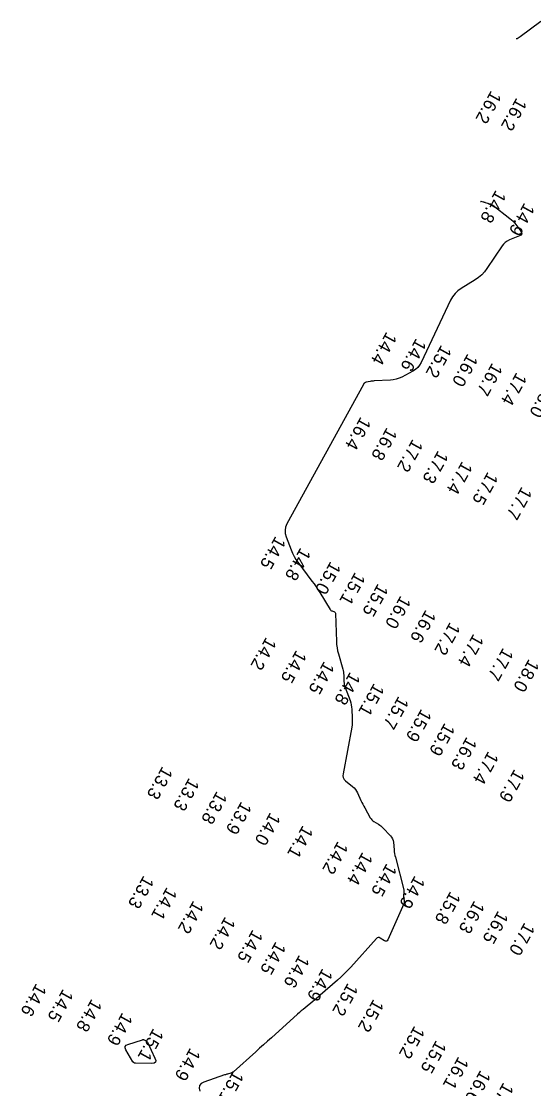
# Model space of a CAD drawing. Extents: x 988130 to 1132882, y 654656 to 841453.
# Drawn here: x 1053938.2 to 1054138.8, y 753850 to 754268.1 of the extents above; entities that cross this region are included whole.
import ezdxf

# ---------------------------------------------------------------- set-up
doc = ezdxf.new("R2010")
doc.units = 0
doc.layers.add('V-TOPO-MAJR', color=7, linetype='Continuous')
doc.layers.add('V-TOPO-SOUN', color=7, linetype='Continuous')

msp = doc.modelspace()

# ---------------------------------------------------------------- linework, layer by layer
at = {"layer": 'V-TOPO-MAJR'}
for points in [[(1054141.6, 754268.1), (1054133.53, 754262), (1054132.34, 754261.25), (1054132.01, 754261.22)], [(1054118, 754197.51), (1054118.15, 754197.58), (1054118.31, 754197.6), (1054118.48, 754197.57), (1054119.19, 754197.37), (1054119.37, 754197.32), (1054119.55, 754197.27), (1054119.72, 754197.22), (1054119.9, 754197.16), (1054121.63, 754196.66), (1054121.97, 754196.55), (1054122.29, 754196.4), (1054122.6, 754196.23), (1054122.89, 754196.02), (1054129.54, 754190.84), (1054130.16, 754190.31), (1054130.75, 754189.76), (1054131.3, 754189.16), (1054131.82, 754188.53), (1054133.8, 754185.92), (1054134.14, 754185.31), (1054134.16, 754184.79), (1054133.87, 754184.36), (1054133.27, 754184.01), (1054129.36, 754182.45), (1054128.5, 754182.03), (1054127.73, 754181.5), (1054127.05, 754180.86), (1054126.46, 754180.11), (1054120.52, 754171.23), (1054119.56, 754169.95), (1054118.48, 754168.79), (1054117.28, 754167.76), (1054115.96, 754166.85), (1054110.45, 754163.46), (1054109.16, 754162.54), (1054108.04, 754161.46), (1054107.09, 754160.23), (1054106.32, 754158.84), (1054094.78, 754134.49), (1054094.18, 754133.45), (1054093.45, 754132.53), (1054092.58, 754131.76), (1054091.56, 754131.11), (1054087.17, 754128.75), (1054086.1, 754128.25), (1054085.01, 754127.88), (1054083.87, 754127.63), (1054082.71, 754127.51), (1054076.38, 754127.2), (1054075.99, 754127.18), (1054075.61, 754127.14), (1054075.22, 754127.08), (1054074.84, 754127.01), (1054073.3, 754126.7), (1054072.94, 754126.58), (1054072.63, 754126.41), (1054072.37, 754126.16), (1054072.16, 754125.85), (1054042.2, 754071.22), (1054041.68, 754069.99), (1054041.45, 754068.74), (1054041.51, 754067.48), (1054041.86, 754066.19), (1054043.84, 754061), (1054044.38, 754059.72), (1054045, 754058.5), (1054045.71, 754057.31), (1054046.5, 754056.18), (1054052.01, 754048.82), (1054052.82, 754047.71), (1054053.6, 754046.59), (1054054.36, 754045.44), (1054055.09, 754044.29), (1054059.16, 754037.7), (1054059.3, 754037.51), (1054059.46, 754037.34), (1054059.65, 754037.21), (1054059.87, 754037.1), (1054060.78, 754036.74), (1054060.98, 754036.63), (1054061.12, 754036.48), (1054061.21, 754036.29), (1054061.25, 754036.06), (1054061.59, 754025.17), (1054061.67, 754023.93), (1054061.82, 754022.71), (1054062.05, 754021.51), (1054062.35, 754020.31), (1054064.06, 754014.35), (1054064.21, 754013.75), (1054064.33, 754013.16), (1054064.41, 754012.55), (1054064.45, 754011.94), (1054064.54, 754009.48), (1054064.58, 754008.87), (1054064.68, 754008.27), (1054064.82, 754007.68), (1054065.01, 754007.1), (1054066.92, 754001.99), (1054067.2, 754001.16), (1054067.41, 754000.32), (1054067.55, 753999.46), (1054067.63, 753998.58), (1054067.8, 753995.07), (1054067.81, 753994.19), (1054067.78, 753993.32), (1054067.7, 753992.45), (1054067.56, 753991.58), (1054064.18, 753973.33), (1054064.13, 753972.53), (1054064.28, 753971.79), (1054064.63, 753971.13), (1054065.19, 753970.55), (1054067.92, 753968.3), (1054068.51, 753967.76), (1054069.03, 753967.16), (1054069.48, 753966.5), (1054069.86, 753965.8), (1054071.21, 753962.85), (1054071.56, 753962.12), (1054071.92, 753961.39), (1054072.3, 753960.67), (1054072.69, 753959.96), (1054074.85, 753956.11), (1054075.14, 753955.67), (1054075.47, 753955.27), (1054075.86, 753954.92), (1054076.29, 753954.62), (1054078.12, 753953.52), (1054078.57, 753953.23), (1054078.99, 753952.91), (1054079.39, 753952.56), (1054079.77, 753952.18), (1054082.73, 753949.02), (1054083.18, 753948.45), (1054083.52, 753947.84), (1054083.76, 753947.18), (1054083.88, 753946.46), (1054084.18, 753943.52), (1054084.26, 753942.79), (1054084.38, 753942.06), (1054084.52, 753941.33), (1054084.69, 753940.62), (1054087.97, 753927.84), (1054088.02, 753927.61), (1054088.04, 753927.37), (1054088.04, 753927.13), (1054088.02, 753926.89), (1054087.81, 753925.58), (1054087.81, 753925.51), (1054087.81, 753925.44), (1054087.81, 753925.37), (1054087.83, 753925.3), (1054087.9, 753925.02), (1054087.92, 753924.95), (1054087.94, 753924.88), (1054087.95, 753924.81), (1054087.96, 753924.74), (1054088.13, 753923.33), (1054088.14, 753923.07), (1054088.12, 753922.82), (1054088.06, 753922.57), (1054087.98, 753922.33), (1054081.66, 753908.27), (1054081.43, 753907.9), (1054081.14, 753907.72), (1054080.8, 753907.72), (1054080.41, 753907.89), (1054078.74, 753908.95), (1054078.33, 753909.13), (1054077.94, 753909.16), (1054077.58, 753909.03), (1054077.24, 753908.74), (1054067.19, 753897.53), (1054065.96, 753896.2), (1054064.68, 753894.9), (1054063.37, 753893.65), (1054062.02, 753892.44), (1054055.26, 753886.53), (1054054.53, 753885.9), (1054053.79, 753885.28), (1054053.05, 753884.66), (1054052.31, 753884.06), (1054049.31, 753881.63), (1054048.56, 753881.02), (1054047.82, 753880.4), (1054047.09, 753879.77), (1054046.37, 753879.13), (1054036.12, 753869.9), (1054034.58, 753868.52), (1054033.05, 753867.15), (1054031.52, 753865.78), (1054029.98, 753864.4), (1054021.23, 753856.59), (1054020.99, 753856.4), (1054020.73, 753856.24), (1054020.46, 753856.11), (1054020.17, 753856.02), (1054018.97, 753855.69), (1054018.67, 753855.61), (1054018.37, 753855.52), (1054018.08, 753855.42), (1054017.78, 753855.32), (1054009.7, 753852.47), (1054008.64, 753851.91), (1054008.02, 753851.15), (1054007.83, 753850.19), (1054008.09, 753849.02)]]:
    msp.add_lwpolyline(points, dxfattribs=at)
msp.add_lwpolyline([(1053985.98, 753869.15), (1053986.15, 753869.12), (1053986.33, 753869.05), (1053987.02, 753868.7), (1053987.18, 753868.61), (1053987.32, 753868.49), (1053987.44, 753868.35), (1053987.53, 753868.18), (1053990.52, 753861.83), (1053990.79, 753860.96), (1053990.67, 753860.34), (1053990.16, 753859.98), (1053989.26, 753859.86), (1053982.89, 753859.89), (1053982.79, 753859.9), (1053982.69, 753859.92), (1053982.6, 753859.95), (1053982.5, 753860), (1053982.15, 753860.22), (1053982.06, 753860.28), (1053981.99, 753860.35), (1053981.92, 753860.43), (1053981.86, 753860.51), (1053979.12, 753865.15), (1053978.81, 753865.88), (1053978.85, 753866.49), (1053979.22, 753866.97), (1053979.94, 753867.31), (1053985.61, 753869.11), (1053985.8, 753869.15)], close=True, dxfattribs=at)

# ---------------------------------------------------------------- texts
at = {"layer": 'V-TOPO-SOUN'}
for s, p in [('16.2 ', (1054122.19, 754241.23)), ('16.2 ', (1054132.15, 754238.41)), ('14.8 ', (1054124.05, 754202.31)), ('14.9 ', (1054135.23, 754197.3)), ('14.4 ', (1054081.23, 754146.73)), ('14.6 ', (1054092.82, 754144.17)), ('15.2 ', (1054102.67, 754141.62)), ('16.0 ', (1054113, 754138.18)), ('16.7 ', (1054122.64, 754134.6)), ('17.4 ', (1054132.15, 754130.85)), ('18.0 ', (1054143.3, 754126.05)), ('16.4 ', (1054071.11, 754113.43)), ('16.8 ', (1054081.36, 754109.27)), ('17.2 ', (1054091.48, 754104.73)), ('17.3 ', (1054101.43, 754100.23)), ('17.4 ', (1054110.87, 754096.03)), ('17.5 ', (1054120.9, 754091.86)), ('17.7 ', (1054134.19, 754086.06)), ('14.5 ', (1054037.75, 754066.68)), ('14.8 ', (1054047.55, 754062.2)), ('15.0 ', (1054059.31, 754056.82)), ('15.1 ', (1054068.91, 754052.57)), ('15.5 ', (1054077.87, 754048.11)), ('16.0 ', (1054086.75, 754043.37)), ('16.6 ', (1054096.58, 754037.85)), ('17.2 ', (1054106.08, 754033)), ('17.4 ', (1054115.28, 754028.41)), ('14.2 ', (1054034.08, 754027.12)), ('14.5 ', (1054045.9, 754022.05)), ('17.7 ', (1054126.9, 754022.96)), ('14.5 ', (1054056.79, 754017.67)), ('18.0 ', (1054136.99, 754018.56)), ('14.8 ', (1054066.94, 754013.47)), ('15.1 ', (1054076.33, 754009.08)), ('15.7 ', (1054085.92, 754003.98)), ('15.9 ', (1054094.86, 753999.03)), ('15.9 ', (1054104.01, 753993.5)), ('16.3 ', (1054112.61, 753988.02)), ('17.4 ', (1054121.11, 753982.44)), ('13.3 ', (1053993.45, 753976.49)), ('17.9 ', (1054131.32, 753975.4)), ('13.3 ', (1054003.86, 753971.95)), ('13.8 ', (1054014.76, 753966.77)), ('13.9 ', (1054024.36, 753962.74)), ('14.0 ', (1054035.68, 753958.45)), ('14.1 ', (1054048.45, 753953.38)), ('14.2 ', (1054062.17, 753947.17)), ('14.4 ', (1054071.82, 753942.94)), ('14.5 ', (1054081.28, 753938.49)), ('13.3 ', (1053986.09, 753933.7)), ('14.9 ', (1054092.3, 753933.69)), ('14.1 ', (1053995.17, 753929.16)), ('14.2 ', (1054005.59, 753923.88)), ('15.8 ', (1054106.24, 753927.56)), ('16.3 ', (1054115.62, 753923.89)), ('16.5 ', (1054124.93, 753919.92)), ('14.2 ', (1054018.03, 753917.62)), ('17.0 ', (1054135.3, 753915.33)), ('14.5 ', (1054028.8, 753912.53)), ('14.5 ', (1054037.82, 753907.82)), ('14.6 ', (1054047.04, 753902.66)), ('14.9 ', (1054056.16, 753897.38)), ('14.6 ', (1053944.03, 753891.47)), ('15.2 ', (1054066.08, 753891.64)), ('14.5 ', (1053954.53, 753889.3)), ('14.8 ', (1053965.74, 753885.41)), ('15.2 ', (1054076.13, 753885.31)), ('14.9 ', (1053977.75, 753880.03)), ('15.1 ', (1053989.9, 753873.87)), ('15.2 ', (1054092.18, 753874.85)), ('14.9 ', (1054004.33, 753866.22)), ('15.5 ', (1054100.66, 753869.17)), ('16.1 ', (1054109.4, 753862.81)), ('15.1 ', (1054021.27, 753857.31)), ('16.6 ', (1054118.02, 753857.5)), ('17.0 ', (1054127.02, 753852.65))]:
    msp.add_text(s, height=5, rotation=241, dxfattribs=at).set_placement(p)

doc.saveas('drawing.dxf')
